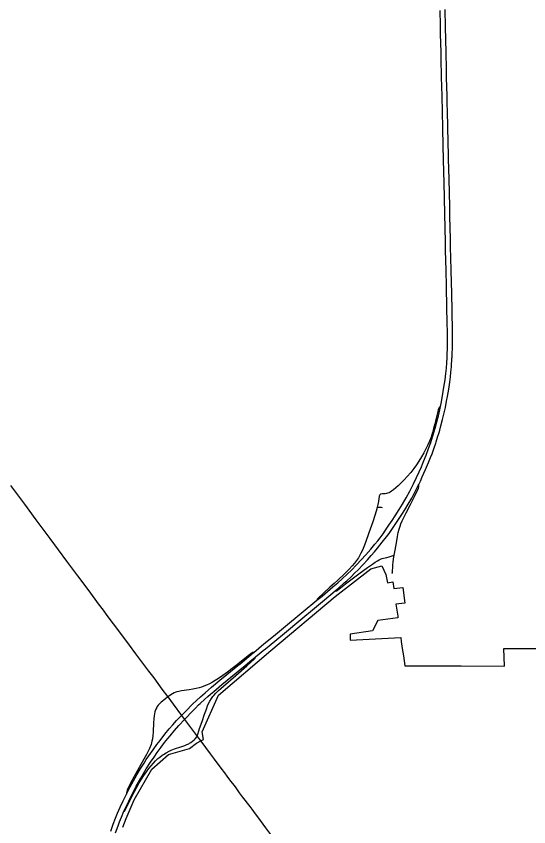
# Model space of a CAD drawing. Extents: x 0 to 34, y 0 to 22.
# Drawn here: x 5.3884 to 5.5324, y 18.3821 to 18.61 of the extents above; entities that cross this region are included whole.
import ezdxf

# ---------------------------------------------------------------- set-up
doc = ezdxf.new("R2010")
doc.units = 0
for name, color, linetype in [('GM_X_Corporation', 7, 'Continuous'), ('GM_X_Interchange_Ramps', 7, 'Continuous'), ('GM_X_Interstate_Route', 7, 'Continuous'), ('GM_X_State_Route', 7, 'Continuous')]:
    doc.layers.add(name, color=color, linetype=linetype)

msp = doc.modelspace()

# ---------------------------------------------------------------- linework, layer by layer
at = {"layer": 'GM_X_Corporation'}
msp.add_lwpolyline([(5.418306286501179, 18.38204642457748), (5.4192265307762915, 18.384441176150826), (5.42153743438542, 18.389717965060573), (5.426476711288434, 18.39830342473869), (5.4311981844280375, 18.40241896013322), (5.437026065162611, 18.404138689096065), (5.439030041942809, 18.405669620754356), (5.440195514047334, 18.406294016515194), (5.4409670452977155, 18.406707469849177), (5.440642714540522, 18.408848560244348), (5.445173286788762, 18.419098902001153), (5.459886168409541, 18.43169758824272), (5.478011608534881, 18.446906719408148), (5.488008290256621, 18.454626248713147), (5.49106646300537, 18.455461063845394), (5.49220714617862, 18.453089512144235), (5.4926675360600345, 18.45072271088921), (5.49421375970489, 18.450964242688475), (5.494448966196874, 18.449076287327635), (5.496949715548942, 18.449382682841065), (5.497563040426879, 18.44499133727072), (5.495057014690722, 18.444688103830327), (5.4953138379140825, 18.443031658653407), (5.4954862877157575, 18.441880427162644), (5.495568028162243, 18.441306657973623), (5.495624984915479, 18.440863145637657), (5.489970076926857, 18.440119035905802), (5.488458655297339, 18.43721749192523), (5.482192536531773, 18.436331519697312), (5.482208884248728, 18.434582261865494), (5.496407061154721, 18.4353896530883), (5.496571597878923, 18.434212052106), (5.496840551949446, 18.432284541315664), (5.497137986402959, 18.430201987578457), (5.497545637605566, 18.427357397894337), (5.513420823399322, 18.427347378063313), (5.525561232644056, 18.427319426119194), (5.525409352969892, 18.432222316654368), (5.540361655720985, 18.432277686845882)], dxfattribs=at)
at = {"layer": 'GM_X_Interchange_Ramps'}
for points in [[(5.507568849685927, 18.500318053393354), (5.507375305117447, 18.500171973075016), (5.507222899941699, 18.50003644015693), (5.507087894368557, 18.49981653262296), (5.5069623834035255, 18.499426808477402), (5.506829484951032, 18.49888626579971), (5.506383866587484, 18.497029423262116), (5.506165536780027, 18.496129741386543), (5.505970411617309, 18.49537825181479), (5.5056545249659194, 18.494061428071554), (5.505375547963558, 18.493007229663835), (5.504932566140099, 18.491669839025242), (5.5044916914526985, 18.490539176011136), (5.504027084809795, 18.489474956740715), (5.503495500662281, 18.488384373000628), (5.502898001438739, 18.487267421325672), (5.502239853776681, 18.486124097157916), (5.501490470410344, 18.484912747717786), (5.500789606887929, 18.483858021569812), (5.500051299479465, 18.482830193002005), (5.499200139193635, 18.48175542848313), (5.498210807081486, 18.480588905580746), (5.497397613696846, 18.47968922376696), (5.496554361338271, 18.478817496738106), (5.495719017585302, 18.478012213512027), (5.495014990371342, 18.477374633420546), (5.494407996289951, 18.476865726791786), (5.493856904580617, 18.476456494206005), (5.493452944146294, 18.476207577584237), (5.493124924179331, 18.47604093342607), (5.492730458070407, 18.475891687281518), (5.49242511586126, 18.47581258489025), (5.492060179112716, 18.475755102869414), (5.491269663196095, 18.475707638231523), (5.4907459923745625, 18.475675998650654)], [(5.493864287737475, 18.453315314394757), (5.493992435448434, 18.45347457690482), (5.494037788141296, 18.453565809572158), (5.494062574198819, 18.453661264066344), (5.494095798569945, 18.453855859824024), (5.494115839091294, 18.454169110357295), (5.494174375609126, 18.45495540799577), (5.494213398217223, 18.45563992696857), (5.494318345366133, 18.45663664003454), (5.4945060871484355, 18.457995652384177), (5.494589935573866, 18.45848451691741), (5.494817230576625, 18.45992263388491), (5.495175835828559, 18.462002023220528), (5.49548486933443, 18.46371384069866), (5.495725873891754, 18.46484819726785), (5.495978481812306, 18.465817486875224), (5.496225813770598, 18.466623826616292), (5.496452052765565, 18.467270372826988), (5.496786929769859, 18.468102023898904), (5.497249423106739, 18.469108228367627), (5.49788805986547, 18.47038180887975), (5.499106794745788, 18.47272171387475), (5.500259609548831, 18.474977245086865), (5.501412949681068, 18.47736250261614), (5.501508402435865, 18.477707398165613), (5.5015263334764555, 18.47802803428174), (5.501456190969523, 18.47834603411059)], [(5.4907459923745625, 18.475675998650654), (5.490536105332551, 18.47543446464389), (5.490442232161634, 18.475281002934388), (5.490374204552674, 18.47511963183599), (5.4903235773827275, 18.47487229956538), (5.490240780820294, 18.474435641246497), (5.490120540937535, 18.47354809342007), (5.489986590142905, 18.472768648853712), (5.489804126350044, 18.47194543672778), (5.489779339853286, 18.471853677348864), (5.489496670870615, 18.470827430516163), (5.489139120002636, 18.469668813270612), (5.488537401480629, 18.467869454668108), (5.4874542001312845, 18.464731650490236), (5.486506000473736, 18.46204737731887), (5.486054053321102, 18.460865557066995), (5.485643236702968, 18.459894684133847), (5.485236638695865, 18.459037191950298), (5.484940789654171, 18.45847871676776), (5.484513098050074, 18.457752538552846), (5.484009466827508, 18.45701159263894), (5.483429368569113, 18.456261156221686), (5.482737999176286, 18.45546589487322), (5.481901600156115, 18.45458889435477), (5.480591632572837, 18.453289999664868), (5.478719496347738, 18.45151067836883), (5.477672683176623, 18.450547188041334), (5.476453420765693, 18.449460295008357), (5.473131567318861, 18.44634938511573), (5.473027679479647, 18.4462333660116), (5.472969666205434, 18.446136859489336), (5.472923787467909, 18.44602136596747), (5.472892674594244, 18.445932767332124), (5.472878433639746, 18.44582044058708)], [(5.49128337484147, 18.47184365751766), (5.490993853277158, 18.47184682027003), (5.49036787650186, 18.4718542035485), (5.489882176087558, 18.471854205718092), (5.489779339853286, 18.471853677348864)], [(5.478074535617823, 18.448516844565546), (5.478204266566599, 18.44848362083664), (5.478323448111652, 18.448490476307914), (5.47842628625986, 18.44850998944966), (5.478515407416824, 18.448560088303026), (5.48090963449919, 18.450397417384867), (5.483161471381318, 18.452141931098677), (5.484599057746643, 18.45321406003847), (5.487077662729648, 18.45500920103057), (5.488450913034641, 18.455991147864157), (5.489235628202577, 18.456526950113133), (5.4898626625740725, 18.4569182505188), (5.490373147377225, 18.457194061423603), (5.490903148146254, 18.45742768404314), (5.491201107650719, 18.457531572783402), (5.491607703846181, 18.457645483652), (5.4924889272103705, 18.457876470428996), (5.493177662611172, 18.4580573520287)], [(5.493177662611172, 18.4580573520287), (5.4939623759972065, 18.458304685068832), (5.494589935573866, 18.45848451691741)], [(5.45509050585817, 18.43117453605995), (5.454950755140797, 18.431158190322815), (5.454801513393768, 18.431117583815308), (5.454633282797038, 18.43102634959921), (5.454420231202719, 18.43087236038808), (5.454234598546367, 18.43072680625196), (5.454016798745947, 18.43055435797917), (5.450591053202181, 18.427853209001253), (5.450177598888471, 18.4275230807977)], [(5.453194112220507, 18.42742762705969), (5.455224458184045, 18.42923489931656), (5.455342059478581, 18.429344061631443), (5.455423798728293, 18.42943951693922), (5.455478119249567, 18.429525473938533), (5.45553243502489, 18.429657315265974), (5.455582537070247, 18.429889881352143)], [(5.450177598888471, 18.4275230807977), (5.449026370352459, 18.426602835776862), (5.447767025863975, 18.425646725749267), (5.446441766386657, 18.424690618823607), (5.445181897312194, 18.42382574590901), (5.444292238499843, 18.42326041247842), (5.443564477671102, 18.422834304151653), (5.442679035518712, 18.4223665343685), (5.441820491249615, 18.421962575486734), (5.4410900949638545, 18.421660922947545), (5.440445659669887, 18.421427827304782), (5.4397411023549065, 18.421208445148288), (5.438924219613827, 18.420999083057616), (5.437995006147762, 18.420809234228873), (5.4370067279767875, 18.420647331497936), (5.434762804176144, 18.42032353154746), (5.434037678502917, 18.4201858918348), (5.433476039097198, 18.420042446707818), (5.433177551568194, 18.41994066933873), (5.432742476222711, 18.419753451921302), (5.432279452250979, 18.419501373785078), (5.431566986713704, 18.41904889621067), (5.430962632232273, 18.418677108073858)], [(5.439240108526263, 18.407545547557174), (5.439904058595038, 18.409739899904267), (5.440583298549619, 18.411735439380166), (5.441302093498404, 18.413828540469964), (5.441787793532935, 18.415221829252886), (5.442131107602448, 18.416106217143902), (5.442427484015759, 18.416781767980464), (5.442785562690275, 18.417486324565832), (5.443194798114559, 18.418162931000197), (5.443592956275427, 18.418719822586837), (5.443852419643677, 18.419051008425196), (5.444451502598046, 18.41971759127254), (5.4452119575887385, 18.420446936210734), (5.445844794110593, 18.42100383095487), (5.446639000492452, 18.421697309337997), (5.450075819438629, 18.424651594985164), (5.453194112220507, 18.42742762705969)], [(5.430962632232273, 18.418677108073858), (5.430336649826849, 18.41815554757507), (5.42912160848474, 18.417143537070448), (5.428655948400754, 18.416715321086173), (5.428261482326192, 18.416290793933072), (5.428009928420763, 18.41595275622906), (5.427839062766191, 18.415688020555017), (5.427595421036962, 18.415221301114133), (5.42742824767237, 18.414779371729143), (5.427320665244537, 18.41442656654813), (5.42720148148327, 18.41385860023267), (5.427116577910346, 18.413286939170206), (5.427042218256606, 18.412499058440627), (5.426974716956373, 18.41133991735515), (5.4268328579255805, 18.40886658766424), (5.426730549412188, 18.4077106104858), (5.426617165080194, 18.406874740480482), (5.4264948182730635, 18.406202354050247), (5.426244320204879, 18.405233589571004), (5.425829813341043, 18.40415144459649), (5.425360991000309, 18.40320799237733), (5.4249644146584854, 18.402465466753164), (5.424237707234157, 18.401179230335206), (5.422915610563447, 18.398839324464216), (5.421509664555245, 18.396304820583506), (5.4205198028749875, 18.39444375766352), (5.4195853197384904, 18.39239390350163), (5.419474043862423, 18.39204847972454), (5.419428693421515, 18.39184966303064), (5.419393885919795, 18.39164768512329), (5.419376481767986, 18.391525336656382), (5.4193395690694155, 18.391280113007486)], [(5.4186439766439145, 18.38649588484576), (5.41875894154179, 18.38656496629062), (5.418850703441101, 18.386668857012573), (5.4189419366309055, 18.386802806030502), (5.419070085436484, 18.387004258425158), (5.420608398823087, 18.39008458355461), (5.421490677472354, 18.391826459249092), (5.422285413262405, 18.393316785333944), (5.422960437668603, 18.394510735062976), (5.423587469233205, 18.395550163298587), (5.424248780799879, 18.396567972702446), (5.424976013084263, 18.39760476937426), (5.425643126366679, 18.398489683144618), (5.426310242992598, 18.39930814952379), (5.426901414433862, 18.399982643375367), (5.4275184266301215, 18.400634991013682), (5.428203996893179, 18.40129366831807), (5.428720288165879, 18.401743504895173), (5.429388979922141, 18.40225979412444), (5.429735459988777, 18.40249921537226), (5.430499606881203, 18.4029690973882), (5.431346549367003, 18.403397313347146), (5.431926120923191, 18.40364992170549), (5.432860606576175, 18.404014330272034), (5.434605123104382, 18.40462290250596), (5.435751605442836, 18.405021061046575), (5.43634383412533, 18.405246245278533), (5.436869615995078, 18.405490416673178), (5.437098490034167, 18.405620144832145), (5.437451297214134, 18.40585060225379), (5.437869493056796, 18.406172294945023), (5.4383446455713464, 18.40659102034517), (5.438649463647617, 18.40688318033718), (5.439240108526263, 18.407545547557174)]]:
    msp.add_lwpolyline(points, dxfattribs=at)
at = {"layer": 'GM_X_Interstate_Route'}
for points in [[(5.509419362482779, 18.513938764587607), (5.509473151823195, 18.515024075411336), (5.509531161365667, 18.516606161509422), (5.509562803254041, 18.518400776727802), (5.50955225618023, 18.52088096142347), (5.509489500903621, 18.524097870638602), (5.50938139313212, 18.52794655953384), (5.509244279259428, 18.534167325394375), (5.509135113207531, 18.53854337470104), (5.509012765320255, 18.544185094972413), (5.508951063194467, 18.54650443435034), (5.5087986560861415, 18.554413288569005), (5.508570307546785, 18.563270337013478), (5.508508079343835, 18.566117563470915), (5.508344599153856, 18.573499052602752), (5.50821486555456, 18.578612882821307), (5.508025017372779, 18.587576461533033), (5.507883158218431, 18.592848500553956), (5.507762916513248, 18.5981205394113), (5.507722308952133, 18.599919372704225), (5.507604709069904, 18.604921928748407), (5.507544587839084, 18.607504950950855), (5.507470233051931, 18.611565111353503)], [(5.510815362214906, 18.51410103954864), (5.5108664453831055, 18.51508419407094), (5.510911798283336, 18.516769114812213), (5.51094291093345, 18.519668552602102), (5.510933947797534, 18.522515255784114), (5.510874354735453, 18.52615247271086), (5.510841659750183, 18.527786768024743), (5.5108126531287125, 18.52899917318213), (5.510781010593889, 18.530317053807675), (5.5107377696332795, 18.5321622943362), (5.510581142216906, 18.53838305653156), (5.510484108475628, 18.542126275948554), (5.51041924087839, 18.54497350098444), (5.510391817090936, 18.54618591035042), (5.510372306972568, 18.54724063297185), (5.5102990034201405, 18.550667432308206), (5.510232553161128, 18.55356739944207), (5.510166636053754, 18.556467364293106), (5.509986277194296, 18.564218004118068), (5.509852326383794, 18.569911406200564), (5.509787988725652, 18.57217800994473), (5.509755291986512, 18.573338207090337), (5.509726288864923, 18.574550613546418), (5.509637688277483, 18.57876950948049), (5.50952536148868, 18.583355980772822), (5.509476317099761, 18.58530669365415), (5.509449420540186, 18.58641362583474), (5.509425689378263, 18.587573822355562), (5.509308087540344, 18.592687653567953), (5.509278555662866, 18.593794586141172), (5.5092463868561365, 18.59500751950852), (5.509128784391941, 18.59987032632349), (5.5090380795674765, 18.60333668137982), (5.508971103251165, 18.60697548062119), (5.508873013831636, 18.611878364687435)], [(5.45509050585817, 18.43117453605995), (5.457967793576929, 18.433553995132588), (5.4606594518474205, 18.435760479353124), (5.463470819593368, 18.43806979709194), (5.469002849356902, 18.4426335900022), (5.472878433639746, 18.44582044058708), (5.474298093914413, 18.446988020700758), (5.477367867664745, 18.44956523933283), (5.47872371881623, 18.450740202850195), (5.479977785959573, 18.451870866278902), (5.481363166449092, 18.45317028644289), (5.482533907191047, 18.45431202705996), (5.483941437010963, 18.45573854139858), (5.485321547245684, 18.457191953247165), (5.486602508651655, 18.458593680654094), (5.487993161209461, 18.460180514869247), (5.489151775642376, 18.46155060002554), (5.489952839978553, 18.462532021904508), (5.490615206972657, 18.46335417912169), (5.491462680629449, 18.4645001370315), (5.492141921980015, 18.465492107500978), (5.493088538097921, 18.466899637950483), (5.493980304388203, 18.46820696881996), (5.494881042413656, 18.46957230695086), (5.49600801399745, 18.471357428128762), (5.496879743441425, 18.472803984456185), (5.497904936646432, 18.474589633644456), (5.498930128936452, 18.476494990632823), (5.499991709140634, 18.47856014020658), (5.5008528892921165, 18.48031309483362), (5.50158908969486, 18.481892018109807), (5.502204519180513, 18.48329374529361), (5.502832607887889, 18.484804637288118), (5.503521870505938, 18.48657499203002), (5.504235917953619, 18.48850566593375), (5.504824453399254, 18.490201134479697), (5.505428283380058, 18.49205850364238), (5.506066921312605, 18.494181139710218), (5.506558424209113, 18.495962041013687), (5.5069950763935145, 18.49770286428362), (5.507370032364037, 18.499350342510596), (5.507568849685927, 18.500318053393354), (5.507731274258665, 18.501108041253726), (5.508125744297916, 18.503235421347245), (5.508548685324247, 18.505732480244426), (5.5088498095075, 18.50776915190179), (5.5090802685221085, 18.509602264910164), (5.509223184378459, 18.51102086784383), (5.509343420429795, 18.512547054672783), (5.509419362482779, 18.513938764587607)], [(5.457755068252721, 18.431663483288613), (5.458363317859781, 18.43215965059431), (5.460994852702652, 18.43435664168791), (5.4637155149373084, 18.43661322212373), (5.468324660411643, 18.44039177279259), (5.472183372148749, 18.44358758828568), (5.4738841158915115, 18.445006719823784), (5.477325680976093, 18.447879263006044), (5.478074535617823, 18.448516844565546), (5.47893096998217, 18.449246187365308), (5.480554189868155, 18.45067270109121), (5.481257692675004, 18.45130870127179), (5.482442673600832, 18.4524319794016), (5.48346101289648, 18.453426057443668), (5.484428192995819, 18.45439640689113), (5.485894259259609, 18.45591151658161), (5.487047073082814, 18.457208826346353), (5.488136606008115, 18.458430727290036), (5.489003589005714, 18.45941952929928), (5.489902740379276, 18.460501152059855), (5.491206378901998, 18.462106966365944), (5.492398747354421, 18.463641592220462), (5.49310962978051, 18.464612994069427), (5.493896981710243, 18.465736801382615), (5.495795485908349, 18.468474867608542), (5.496718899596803, 18.469885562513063), (5.497556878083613, 18.47122558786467), (5.498524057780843, 18.472857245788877), (5.499481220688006, 18.474555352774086), (5.500448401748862, 18.476368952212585), (5.501338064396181, 18.478103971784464), (5.501456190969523, 18.47834603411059), (5.501916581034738, 18.47928684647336), (5.50247242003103, 18.480480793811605), (5.503390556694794, 18.482552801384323), (5.504210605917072, 18.484494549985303), (5.504799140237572, 18.485961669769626), (5.505190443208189, 18.486995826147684), (5.505685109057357, 18.48838542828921), (5.50622407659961, 18.48998333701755), (5.50633903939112, 18.490334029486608), (5.5067693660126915, 18.49168987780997), (5.507168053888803, 18.493000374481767), (5.50736053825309, 18.493657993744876), (5.5076985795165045, 18.494876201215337), (5.508160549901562, 18.49666132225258), (5.50860616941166, 18.49850550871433), (5.5089389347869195, 18.499996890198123), (5.509303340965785, 18.501804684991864), (5.509530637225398, 18.503048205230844), (5.509882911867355, 18.50517980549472), (5.51017454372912, 18.50716110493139), (5.510361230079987, 18.508624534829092), (5.510503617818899, 18.50993397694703), (5.510632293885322, 18.511403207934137), (5.510806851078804, 18.513937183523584), (5.510815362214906, 18.51410103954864)], [(5.4162312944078, 18.380403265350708), (5.41697012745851, 18.38238192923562), (5.417409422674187, 18.383513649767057), (5.417942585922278, 18.384835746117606), (5.4186439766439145, 18.38649588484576), (5.419218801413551, 18.387792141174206), (5.420648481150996, 18.390760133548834), (5.4210946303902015, 18.39166719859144), (5.421401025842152, 18.3922399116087), (5.421777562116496, 18.3929518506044), (5.422083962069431, 18.393524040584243), (5.4234292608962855, 18.395848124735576), (5.424924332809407, 18.398394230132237), (5.4261441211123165, 18.400306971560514), (5.427111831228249, 18.40175458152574), (5.427989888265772, 18.40300759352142), (5.429076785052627, 18.404501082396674), (5.430070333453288, 18.405800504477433), (5.43099374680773, 18.40695437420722), (5.431598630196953, 18.407686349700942), (5.432851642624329, 18.40918248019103), (5.434096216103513, 18.41061743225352), (5.435658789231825, 18.41232028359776), (5.436277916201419, 18.412982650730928), (5.437437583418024, 18.414208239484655), (5.438729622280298, 18.41552664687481), (5.439597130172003, 18.416375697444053), (5.440017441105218, 18.416776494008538), (5.441376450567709, 18.41802634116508), (5.442206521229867, 18.418760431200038), (5.442926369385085, 18.419379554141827), (5.443849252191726, 18.420166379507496), (5.4461559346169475, 18.4220928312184), (5.452696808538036, 18.427474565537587), (5.45461113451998, 18.429081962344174), (5.455502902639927, 18.429825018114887), (5.455582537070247, 18.429889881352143), (5.456606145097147, 18.43072627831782), (5.457755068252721, 18.431663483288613)], [(5.4193395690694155, 18.391280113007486), (5.419461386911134, 18.39152850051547), (5.420395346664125, 18.393358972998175), (5.421320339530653, 18.39507501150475), (5.422256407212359, 18.39672460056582), (5.423228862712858, 18.398353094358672), (5.4242930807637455, 18.40004909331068), (5.424923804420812, 18.401022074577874), (5.425656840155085, 18.402116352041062), (5.426802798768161, 18.403758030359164), (5.427884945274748, 18.40525152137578), (5.4287714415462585, 18.406430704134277), (5.430101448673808, 18.408133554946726), (5.431332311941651, 18.409645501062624), (5.432358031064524, 18.41084683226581), (5.433447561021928, 18.412062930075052), (5.434807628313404, 18.4134657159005), (5.435360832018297, 18.414023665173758), (5.435988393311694, 18.414663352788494), (5.437938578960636, 18.416589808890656), (5.439003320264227, 18.417610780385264), (5.440164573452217, 18.418682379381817), (5.441463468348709, 18.419837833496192), (5.443270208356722, 18.421374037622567), (5.445613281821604, 18.42333899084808), (5.447572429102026, 18.424940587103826), (5.450670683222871, 18.427494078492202), (5.451276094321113, 18.427992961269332), (5.4549602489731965, 18.43106748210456), (5.45509050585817, 18.43117453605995)], [(5.414909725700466, 18.38087736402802), (5.41562799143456, 18.38285919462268), (5.416270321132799, 18.384530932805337), (5.416873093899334, 18.385991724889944), (5.417617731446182, 18.38767822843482), (5.418443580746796, 18.389444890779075), (5.4193395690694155, 18.391280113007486)]]:
    msp.add_lwpolyline(points, dxfattribs=at)
at = {"layer": 'GM_X_State_Route'}
msp.add_line((5.439240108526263, 18.407545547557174), (5.440215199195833, 18.406248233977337), dxfattribs=at)
for points in [[(5.3867512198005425, 18.47807022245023), (5.388459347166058, 18.475790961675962), (5.39068797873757, 18.47278183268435), (5.393889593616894, 18.468459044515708), (5.397821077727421, 18.46316749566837), (5.400174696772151, 18.459989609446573), (5.402540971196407, 18.45682016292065), (5.405585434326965, 18.45270990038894), (5.408746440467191, 18.44842350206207), (5.41143757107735, 18.444774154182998), (5.4127776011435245, 18.443011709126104), (5.413858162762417, 18.44157939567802), (5.417368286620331, 18.436829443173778), (5.420094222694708, 18.433205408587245), (5.421903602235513, 18.430804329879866), (5.423885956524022, 18.42811161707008)], [(5.423885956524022, 18.42811161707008), (5.425557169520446, 18.425926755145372), (5.426989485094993, 18.423972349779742), (5.428154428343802, 18.422409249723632)], [(5.428154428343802, 18.422409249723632), (5.4293193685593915, 18.420846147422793), (5.43087983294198, 18.418789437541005), (5.430962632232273, 18.418677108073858)], [(5.430962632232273, 18.418677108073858), (5.432475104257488, 18.41662830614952), (5.434807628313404, 18.4134657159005), (5.435658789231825, 18.41232028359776), (5.439019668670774, 18.407834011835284), (5.439240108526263, 18.407545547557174)], [(5.440215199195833, 18.406248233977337), (5.442832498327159, 18.402685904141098), (5.44397160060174, 18.401167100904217), (5.445867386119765, 18.398654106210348)], [(5.445867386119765, 18.398654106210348), (5.446892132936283, 18.397295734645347), (5.447545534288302, 18.396402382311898), (5.448325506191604, 18.3953392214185), (5.449867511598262, 18.39333155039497), (5.451054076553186, 18.391719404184), (5.4518978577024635, 18.390571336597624), (5.4539899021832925, 18.387857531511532), (5.454535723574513, 18.387083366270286), (5.455030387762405, 18.386399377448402), (5.45690199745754, 18.383912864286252), (5.4584519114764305, 18.381846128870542), (5.4598330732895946, 18.37998295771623), (5.4605523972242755, 18.379007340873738), (5.46127330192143, 18.378031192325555), (5.461459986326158, 18.377785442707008), (5.462036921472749, 18.37702393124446), (5.462455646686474, 18.37642115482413), (5.473557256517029, 18.361544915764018)]]:
    msp.add_lwpolyline(points, dxfattribs=at)

doc.saveas('drawing.dxf')
